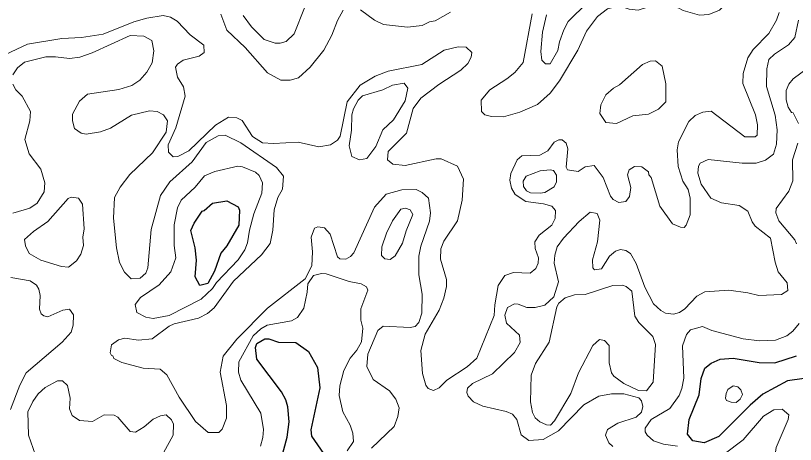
# Model space of a CAD drawing. Extents: x 763.2 to 816.8, y 7896.5 to 7952.7.
# Drawn here: x 791.302 to 795.045, y 7927.027 to 7929.084 of the extents above; entities that cross this region are included whole.
import ezdxf

# ---------------------------------------------------------------- set-up
doc = ezdxf.new("R2010")
doc.units = 0
doc.header["$LTSCALE"] = 0.064
doc.layers.add('1', color=7, linetype='Continuous', lineweight=25)
doc.layers.add('2', color=7, linetype='Continuous', lineweight=13)

msp = doc.modelspace()

# ---------------------------------------------------------------- linework, layer by layer
at = {"layer": '1'}
msp.add_lwpolyline([(792.1441, 7928.0531), (792.1587, 7928.0884), (792.1974, 7928.1465), (792.2077, 7928.1489), (792.248, 7928.1844), (792.3155, 7928.1948), (792.3699, 7928.166), (792.377, 7928.1511), (792.3735, 7928.0779), (792.3157, 7927.9799), (792.2866, 7927.9446), (792.2564, 7927.8584), (792.2253, 7927.799), (792.187, 7927.7898), (792.1638, 7927.8305), (792.17, 7927.9101), (792.1636, 7927.9695)], close=True, dxfattribs=at)
for points in [[(792.5778, 7926.9606), (792.6058, 7927.0621), (792.6155, 7927.1344), (792.6085, 7927.2076), (792.5993, 7927.2413), (792.5785, 7927.2796), (792.4596, 7927.4361), (792.4531, 7927.491), (792.46, 7927.5102), (792.4986, 7927.5329), (792.5183, 7927.5327), (792.5644, 7927.5178), (792.6467, 7927.5163), (792.708, 7927.4729), (792.7506, 7927.3953), (792.7633, 7927.2987), (792.7196, 7927.0971), (792.7218, 7927.066), (792.7806, 7926.9832)], [(795.0863, 7927.3436), (795.0076, 7927.3325), (794.8885, 7927.2683), (794.8272, 7927.2153), (794.678, 7927.0646), (794.6064, 7927.0337), (794.5527, 7927.0439), (794.5277, 7927.0765), (794.5351, 7927.1467), (794.5824, 7927.2644), (794.5924, 7927.3432), (794.6104, 7927.3918), (794.6403, 7927.417), (794.6839, 7927.4355), (794.7466, 7927.4405), (794.8712, 7927.4196), (794.946, 7927.4181), (795.0501, 7927.4512)]]:
    msp.add_lwpolyline(points, dxfattribs=at)
at = {"layer": '2'}
for points in [[(794.7833, 7929.2569), (794.7339, 7929.1651), (794.6813, 7929.1108), (794.6294, 7929.0895), (794.5842, 7929.0865), (794.5065, 7929.1094), (794.4823, 7929.1222), (794.4539, 7929.1603), (794.4215, 7929.2382), (794.3874, 7929.2419), (794.367, 7929.2234), (794.3531, 7929.1979), (794.3479, 7929.1557), (794.3355, 7929.1239), (794.291, 7929.1108), (794.2474, 7929.1156), (794.2004, 7929.1303), (794.1434, 7929.1168), (794.0955, 7929.0804), (794.0428, 7929.0091)], [(793.85, 7929.0878), (793.8318, 7929.0045), (793.8235, 7928.9125), (793.8283, 7928.8698), (793.8451, 7928.8529), (793.8686, 7928.8528), (793.9051, 7928.9171), (793.9123, 7928.9578), (793.9333, 7929.0164), (793.955, 7929.0562), (794.047, 7929.1467)], [(792.8747, 7929.1096), (792.848, 7929.0611), (792.8205, 7928.99), (792.7811, 7928.9179), (792.7168, 7928.8361), (792.6598, 7928.7863), (792.6197, 7928.7737), (792.5752, 7928.7738), (792.5106, 7928.81), (792.4039, 7928.9308), (792.3161, 7929.0139), (792.288, 7929.0909)], [(792.3938, 7929.0845), (792.4348, 7929.0302), (792.496, 7928.9695), (792.5474, 7928.9526), (792.5716, 7928.9517), (792.6012, 7928.9597), (792.64, 7928.9974), (792.6887, 7929.1208)], [(793.3902, 7929.1013), (793.3159, 7929.0585), (793.2887, 7929.0535), (793.253, 7929.0371), (793.184, 7929.0285), (793.0674, 7929.0417), (793.0252, 7929.0615), (792.9572, 7929.1122)], [(791.2532, 7928.8969), (791.359, 7928.9479), (791.524, 7928.9744), (791.6187, 7928.9785), (791.7225, 7928.9955), (791.8704, 7929.0545), (791.9316, 7929.0715), (792.0107, 7929.084), (792.0452, 7929.0761), (792.0781, 7929.058), (792.1401, 7928.9921), (792.2057, 7928.9431), (792.2073, 7928.9079), (792.183, 7928.889), (792.1065, 7928.8701), (792.079, 7928.8516), (792.0702, 7928.836), (792.0797, 7928.7891), (792.1075, 7928.7425), (792.1158, 7928.6982), (792.072, 7928.545), (792.0353, 7928.4641), (792.0355, 7928.4289), (792.059, 7928.4058), (792.0807, 7928.4075), (792.1334, 7928.4349), (792.2622, 7928.5584), (792.3248, 7928.5976), (792.3641, 7928.5944), (792.3895, 7928.5816), (792.4397, 7928.5044), (792.4874, 7928.4733), (792.5404, 7928.4697), (792.6593, 7928.4762), (792.7579, 7928.455), (792.8144, 7928.4649), (792.8473, 7928.4869), (792.8602, 7928.5061), (792.8935, 7928.6703), (792.9567, 7928.7497), (793.0276, 7928.794), (793.0899, 7928.8179), (793.2518, 7928.8498), (793.3594, 7928.9179), (793.4271, 7928.935), (793.4652, 7928.933), (793.4914, 7928.9072), (793.4884, 7928.8844), (793.472, 7928.8549), (793.4399, 7928.8227), (793.3332, 7928.7536), (793.2478, 7928.6877), (793.2099, 7928.6377), (793.179, 7928.5208), (793.0905, 7928.4323), (793.0877, 7928.3922), (793.1122, 7928.3721), (793.1716, 7928.365), (793.3212, 7928.3974), (793.3447, 7928.3974), (793.4239, 7928.3625), (793.4516, 7928.2993), (793.4454, 7928.1992), (793.4231, 7928.0988), (793.3572, 7928.0018), (793.3435, 7927.9646), (793.342, 7927.916), (793.3698, 7927.8172), (793.3698, 7927.7851), (793.3581, 7927.7279), (793.3344, 7927.6707), (793.2686, 7927.5557), (793.247, 7927.4777), (793.2549, 7927.3677), (793.2706, 7927.3102), (793.2822, 7927.2946), (793.3078, 7927.2847), (793.3346, 7927.2974), (793.3721, 7927.3348), (793.4689, 7927.399), (793.5156, 7927.4403), (793.5994, 7927.645), (793.6016, 7927.6956), (793.6179, 7927.7887), (793.6503, 7927.8374), (793.6927, 7927.8517), (793.7718, 7927.8489), (793.7996, 7927.871), (793.8102, 7927.8963), (793.812, 7927.9213), (793.7954, 7927.9666)], [(794.0428, 7929.0091), (794.0006, 7928.9178), (793.9126, 7928.771), (793.8672, 7928.7124), (793.8066, 7928.6576), (793.7222, 7928.6212), (793.6441, 7928.5983), (793.5859, 7928.5993), (793.5551, 7928.6074), (793.5378, 7928.6247), (793.5373, 7928.6787), (793.5776, 7928.7277), (793.6607, 7928.7804), (793.6981, 7928.8114), (793.7378, 7928.8584), (793.7822, 7929.0927)], [(793.894, 7928.1484), (793.8753, 7928.1691), (793.8355, 7928.1817), (793.7505, 7928.1923), (793.7002, 7928.2255), (793.6823, 7928.2567), (793.6739, 7928.2938), (793.6791, 7928.3273), (793.7101, 7928.3925), (793.7321, 7928.412), (793.8176, 7928.4142), (793.856, 7928.4356), (793.8872, 7928.4773), (793.9097, 7928.4876), (793.9257, 7928.4873), (793.945, 7928.4724), (793.9531, 7928.445), (793.9452, 7928.357), (793.9514, 7928.344), (794.0024, 7928.3366), (794.0352, 7928.3589), (794.0797, 7928.3642), (794.1221, 7928.3076), (794.1579, 7928.2171), (794.171, 7928.201), (794.1979, 7928.1871), (794.2318, 7928.1918), (794.2492, 7928.2163), (794.2556, 7928.2597), (794.2394, 7928.3201), (794.2477, 7928.3445), (794.2725, 7928.3608), (794.3085, 7928.3587), (794.3394, 7928.334), (794.3412, 7928.3209), (794.3526, 7928.3075), (794.3936, 7928.1696), (794.4546, 7928.0857), (794.4935, 7928.0683), (794.5104, 7928.0676), (794.5205, 7928.0782), (794.5396, 7928.1289), (794.5399, 7928.2077), (794.5295, 7928.2494), (794.5042, 7928.29), (794.4815, 7928.3608), (794.4775, 7928.4407), (794.4845, 7928.4785), (794.5332, 7928.5757), (794.5643, 7928.6052), (794.6005, 7928.6213), (794.6405, 7928.6258), (794.8017, 7928.5018), (794.851, 7928.5026), (794.8618, 7928.5112), (794.8621, 7928.5595), (794.8525, 7928.6081), (794.7931, 7928.758), (794.7948, 7928.8066), (794.8158, 7928.8816), (794.8424, 7928.9216), (794.9167, 7928.9978), (794.9534, 7929.0616), (794.9676, 7929.0997)], [(795.0601, 7929.0618), (795.0422, 7928.9788), (795.011, 7928.9442), (794.9444, 7928.8986)], [(792.0256, 7928.5246), (792.0319, 7928.5796), (792.0121, 7928.6073), (791.9825, 7928.6238), (791.9452, 7928.6272), (791.859, 7928.6065), (791.7574, 7928.5444), (791.7107, 7928.5258), (791.6409, 7928.5158), (791.6166, 7928.5198), (791.5857, 7928.5432), (791.5755, 7928.5792), (791.5753, 7928.6115), (791.6084, 7928.6735), (791.6479, 7928.7077), (791.7986, 7928.7301), (791.8606, 7928.7489), (791.8984, 7928.7748), (791.933, 7928.8127), (791.9585, 7928.8573), (791.9663, 7928.9151), (791.9559, 7928.9648), (791.9172, 7928.9855), (791.8523, 7928.989), (791.6695, 7928.9052), (791.6105, 7928.8845), (791.5617, 7928.8791), (791.4937, 7928.8871), (791.4477, 7928.8856), (791.3444, 7928.861), (791.3123, 7928.8329), (791.2897, 7928.8003)], [(794.9444, 7928.8986), (794.9179, 7928.8732), (794.9082, 7928.8289), (794.9066, 7928.7442), (794.9473, 7928.6068), (794.9574, 7928.5364)], [(795.0589, 7928.5671), (795.0337, 7928.6178), (795.0264, 7928.62), (795.0103, 7928.6454), (795.0003, 7928.6793), (795.0003, 7928.7251), (795.0138, 7928.7559), (795.0342, 7928.7813), (795.1081, 7928.8358)], [(791.2893, 7928.7552), (791.3036, 7928.7281), (791.334, 7928.6975), (791.3742, 7928.624), (791.3712, 7928.5792), (791.3471, 7928.4893), (791.3671, 7928.4204), (791.4232, 7928.3473), (791.4434, 7928.2822), (791.4391, 7928.2393), (791.4059, 7928.1843), (791.37, 7928.16), (791.2892, 7928.1361)], [(793.0101, 7927.0086), (793.1189, 7927.1128), (793.1367, 7927.1606), (793.1428, 7927.2019), (793.1275, 7927.2432), (793.097, 7927.2842), (793.0184, 7927.338), (792.9885, 7927.4005), (792.9921, 7927.4597), (793.0413, 7927.5739), (793.0659, 7927.5944), (793.1963, 7927.5874), (793.2205, 7927.593), (793.2373, 7927.612), (793.2513, 7927.6556), (793.2531, 7927.7475), (793.2384, 7927.8404), (793.2382, 7927.9298), (793.248, 7927.9777), (793.2893, 7928.0973), (793.2941, 7928.1376), (793.2843, 7928.2076), (793.2537, 7928.2357), (793.2245, 7928.2494), (793.1562, 7928.2478), (793.0811, 7928.2281), (793.0256, 7928.1658), (792.9264, 7927.9461), (792.9095, 7927.9275), (792.8871, 7927.9163), (792.858, 7927.9177), (792.8467, 7927.927), (792.8118, 7928.0352), (792.7855, 7928.0663), (792.7534, 7928.0703), (792.7367, 7928.0644), (792.7212, 7928.0213), (792.7272, 7927.9513), (792.724, 7927.8838), (792.6914, 7927.8214), (792.5115, 7927.6803), (792.3642, 7927.5312), (792.2987, 7927.4505), (792.2837, 7927.3728), (792.3146, 7927.2132), (792.3145, 7927.1529), (792.2944, 7927.1004), (792.278, 7927.0837), (792.2266, 7927.0843), (792.1659, 7927.1366), (792.0876, 7927.2526), (792.0288, 7927.3598), (791.997, 7927.3882), (791.914, 7927.3919), (791.8126, 7927.4193), (791.7732, 7927.4393), (791.7691, 7927.4517), (791.762, 7927.4537), (791.7561, 7927.4665), (791.7633, 7927.5052), (791.7955, 7927.5277), (791.8259, 7927.5362), (791.8915, 7927.5264), (791.9583, 7927.5326), (792.0401, 7927.5944), (792.0642, 7927.6058), (792.1804, 7927.6331), (792.2227, 7927.655), (792.2561, 7927.6815), (792.3477, 7927.8107), (792.4829, 7927.9362), (792.5243, 7927.9903), (792.5366, 7928.0539), (792.5432, 7928.1518), (792.561, 7928.211), (792.5827, 7928.2518), (792.5888, 7928.3138), (792.5543, 7928.3548), (792.3835, 7928.4737), (792.3075, 7928.5107), (792.2753, 7928.5073), (792.2163, 7928.4747), (792.1503, 7928.3827), (792.0424, 7928.2861), (791.9973, 7928.2206), (791.9534, 7928.0579), (791.9371, 7927.8746), (791.9269, 7927.849), (791.901, 7927.8245), (791.8568, 7927.8205), (791.8251, 7927.8535), (791.8007, 7927.8988), (791.7873, 7927.9691), (791.7729, 7928.1128)], [(791.7729, 7928.1128), (791.7771, 7928.2112), (791.8041, 7928.2609), (791.8503, 7928.3222), (791.9596, 7928.4251), (792.0256, 7928.5246)], [(794.9574, 7928.5364), (794.9539, 7928.4675), (794.9399, 7928.4199), (794.9015, 7928.3909), (794.8562, 7928.3762), (794.789, 7928.3758), (794.6269, 7928.3941), (794.5872, 7928.3764), (794.579, 7928.3621), (794.5762, 7928.3281), (794.5923, 7928.2748), (794.6392, 7928.208), (794.6902, 7928.1864), (794.7749, 7928.1737), (794.8166, 7928.1464), (794.8372, 7928.094), (794.8518, 7928.0742), (794.9257, 7928.0158), (794.9472, 7927.9009), (794.962, 7927.8549), (795.005, 7927.8018), (795.0091, 7927.7657), (794.9778, 7927.7454), (794.87, 7927.7415), (794.8168, 7927.7547), (794.7247, 7927.7662), (794.6105, 7927.7583), (794.572, 7927.7375), (794.514, 7927.6775), (794.4887, 7927.6602), (794.4604, 7927.6513), (794.4217, 7927.6563), (794.3989, 7927.6684), (794.3638, 7927.7017), (794.323, 7927.7815), (794.2806, 7927.8952), (794.2533, 7927.9423), (794.2315, 7927.9564), (794.2049, 7927.9615), (794.1811, 7927.9531), (794.1529, 7927.9298), (794.1147, 7927.8697), (794.0811, 7927.865), (794.0728, 7927.8732), (794.0716, 7927.9126), (794.0946, 7927.9981), (794.1061, 7928.102), (794.0927, 7928.1342), (794.0602, 7928.1408), (794.0064, 7928.0956), (793.9313, 7928.0157), (793.9022, 7927.9744), (793.8907, 7927.935), (793.8876, 7927.8968), (793.9071, 7927.8075), (793.8862, 7927.7345), (793.8423, 7927.6942), (793.7964, 7927.6842), (793.7559, 7927.6842), (793.7149, 7927.7003), (793.6967, 7927.7005), (793.6638, 7927.6839), (793.651, 7927.6463), (793.659, 7927.6092), (793.7213, 7927.5508), (793.7237, 7927.5158), (793.696, 7927.467), (793.5919, 7927.3648), (793.4954, 7927.3195), (793.4718, 7927.2971), (793.4686, 7927.275), (793.4739, 7927.2578), (793.4995, 7927.2316), (793.5455, 7927.2104), (793.6566, 7927.1851), (793.6873, 7927.1723), (793.7082, 7927.1465), (793.728, 7927.0734), (793.7649, 7927.0451), (793.8347, 7927.0503), (793.9076, 7927.0918), (794.0294, 7927.2164), (794.1016, 7927.2579), (794.1627, 7927.27), (794.2218, 7927.2699), (794.2934, 7927.2499), (794.3056, 7927.2358), (794.3132, 7927.2092), (794.3063, 7927.1816), (794.2806, 7927.1569), (794.1924, 7927.1293), (794.1436, 7927.0986), (794.1327, 7927.0716), (794.1497, 7927.034), (794.1693, 7927.0166)], [(795.0499, 7927.9891), (795.0428, 7928.0088), (794.9649, 7928.0987), (794.9512, 7928.138), (794.9526, 7928.1588), (795.0132, 7928.2414), (795.0323, 7928.2916), (795.0314, 7928.3924), (795.0559, 7928.4714)], [(793.7954, 7927.9666), (793.7943, 7927.9989), (793.8152, 7928.0307), (793.876, 7928.0786), (793.8915, 7928.1108), (793.894, 7928.1484)], [(792.4772, 7927.0179), (792.489, 7927.0595), (792.4921, 7927.0981), (792.4789, 7927.1763), (792.3837, 7927.3348), (792.3724, 7927.3736), (792.3742, 7927.4227), (792.443, 7927.5477), (792.4788, 7927.5812), (792.5094, 7927.5988), (792.6263, 7927.6201), (792.6558, 7927.6357), (792.6865, 7927.6806), (792.7024, 7927.7567), (792.7044, 7927.7975), (792.7329, 7927.8372), (792.7702, 7927.8466), (792.7921, 7927.845), (792.9032, 7927.8091), (792.9609, 7927.7979), (792.9871, 7927.7834), (792.9933, 7927.7672), (792.9592, 7927.6765), (792.9592, 7927.6227), (792.9689, 7927.5847), (792.9626, 7927.5195), (792.9406, 7927.4785), (792.9085, 7927.4399), (792.8775, 7927.3815), (792.8592, 7927.308), (792.8555, 7927.2611), (792.8736, 7927.1832), (792.9085, 7927.1191), (792.9211, 7927.081), (792.924, 7927.04), (792.8929, 7926.9965)], [(791.2801, 7927.827), (791.3728, 7927.8122), (791.4028, 7927.7902), (791.4143, 7927.7715), (791.4206, 7927.7417), (791.4177, 7927.6753), (791.4257, 7927.6538), (791.4372, 7927.6432), (791.4571, 7927.6386), (791.5286, 7927.6708), (791.561, 7927.6753), (791.5799, 7927.6489), (791.5786, 7927.5984), (791.5684, 7927.5659), (791.5263, 7927.5171), (791.3524, 7927.3705), (791.3222, 7927.3111), (791.2781, 7927.1937)], [(794.4788, 7927.018), (794.4118, 7927.0285), (794.3632, 7927.0446), (794.3329, 7927.0713), (794.3233, 7927.0877), (794.3232, 7927.1039), (794.352, 7927.1458), (794.4424, 7927.1988), (794.4871, 7927.2612), (794.5004, 7927.2947), (794.5087, 7927.3446), (794.5024, 7927.4991), (794.5218, 7927.5543), (794.5418, 7927.5769), (794.5985, 7927.5921), (794.6432, 7927.5739), (794.7938, 7927.5328), (794.8719, 7927.5231), (794.9494, 7927.5261), (795.0039, 7927.5482), (795.033, 7927.5708), (795.0625, 7927.607)], [(791.398, 7926.9745), (791.3638, 7927.0713), (791.3617, 7927.1823), (791.3846, 7927.2322), (791.4109, 7927.2699), (791.4438, 7927.2995), (791.5036, 7927.3324), (791.5278, 7927.3315), (791.5522, 7927.309), (791.5636, 7927.2479), (791.5605, 7927.1967), (791.5732, 7927.1654), (791.6087, 7927.142), (791.671, 7927.137), (791.727, 7927.1679), (791.7755, 7927.1663), (791.7926, 7927.1576), (791.8517, 7927.0879), (791.878, 7927.086), (791.9189, 7927.1103), (791.9631, 7927.1482), (791.9986, 7927.1644), (792.025, 7927.168), (792.0507, 7927.1445), (792.0601, 7927.123), (792.0583, 7927.0703), (792.0127, 7926.9863)], [(794.9812, 7927.1959), (794.9411, 7927.1925), (794.8923, 7927.1619), (794.7941, 7927.048), (794.7037, 7926.9805)], [(794.9214, 7926.8516), (794.9343, 7926.8904), (794.9519, 7927.0121), (795.0098, 7927.1461), (795.0126, 7927.1684), (794.9812, 7927.1959)]]:
    msp.add_lwpolyline(points, dxfattribs=at)
for points in [[(794.1061, 7928.6144), (794.1112, 7928.6561), (794.1354, 7928.7041), (794.1724, 7928.7362), (794.2007, 7928.7517), (794.3105, 7928.8496), (794.3475, 7928.8658), (794.3733, 7928.8669), (794.4047, 7928.8413), (794.4233, 7928.7567), (794.4234, 7928.6708), (794.3884, 7928.6346), (794.3395, 7928.6111), (794.2639, 7928.6028), (794.1869, 7928.5665), (794.1354, 7928.5705)], [(792.9153, 7928.4076), (792.9033, 7928.4589), (792.9147, 7928.5345), (792.9163, 7928.6087), (792.9234, 7928.6376), (792.9459, 7928.6784), (792.968, 7928.6997), (793.0642, 7928.7279), (793.1109, 7928.7508), (793.1679, 7928.7601), (793.1856, 7928.7361), (793.1723, 7928.6745), (793.1155, 7928.5838), (793.0656, 7928.5364), (793.0319, 7928.4569), (792.9874, 7928.3989), (792.9527, 7928.3918)], [(791.9276, 7927.6377), (791.9631, 7927.6316), (792.04, 7927.6453), (792.1935, 7927.7234), (792.2479, 7927.7751), (792.2668, 7927.8035), (792.3706, 7927.9126), (792.4028, 7927.9607), (792.4161, 7927.9934), (792.4252, 7928.0553), (792.4465, 7928.1335), (792.4843, 7928.2328), (792.487, 7928.2811), (792.4716, 7928.3174), (792.453, 7928.3335), (792.3917, 7928.3591), (792.3695, 7928.3613), (792.2583, 7928.3363), (792.2094, 7928.3149), (792.1639, 7928.2615), (792.0966, 7928.199), (792.0798, 7928.1624), (792.0635, 7928.0802), (792.0635, 7927.9805), (792.0714, 7927.9225), (792.047, 7927.8548), (791.9914, 7927.7916), (791.9024, 7927.7319), (791.8764, 7927.6981), (791.8835, 7927.6602)], [(793.8877, 7928.2632), (793.8987, 7928.2867), (793.899, 7928.3188), (793.8845, 7928.3408), (793.8676, 7928.3446), (793.8202, 7928.3397), (793.7527, 7928.3139), (793.738, 7928.29), (793.74, 7928.2644), (793.7537, 7928.244), (793.774, 7928.2345), (793.8194, 7928.2315), (793.8417, 7928.236)], [(791.3682, 7927.9428), (791.3499, 7927.979), (791.3459, 7928.0102), (791.3881, 7928.0487), (791.4579, 7928.0961), (791.5544, 7928.2073), (791.5684, 7928.2134), (791.605, 7928.2079), (791.6237, 7928.1802), (791.6311, 7928.0612), (791.6247, 7928.0217), (791.6276, 7927.9818), (791.6148, 7927.9396), (791.5947, 7927.908), (791.5563, 7927.8767), (791.5233, 7927.8797), (791.4234, 7927.9113)], [(793.1238, 7927.9322), (793.1597, 7927.9922), (793.1761, 7928.0516), (793.2083, 7928.1299), (793.1957, 7928.152), (793.1732, 7928.1605), (793.1519, 7928.1547), (793.1119, 7928.0999), (793.0817, 7928.0395), (793.0593, 7927.975), (793.0577, 7927.9336), (793.0747, 7927.9175), (793.1001, 7927.9145)], [(794.294, 7927.6113), (794.2748, 7927.6415), (794.2604, 7927.7612), (794.233, 7927.7849), (794.2155, 7927.7908), (794.1679, 7927.7891), (794.0356, 7927.7464), (793.9847, 7927.7449), (793.9392, 7927.7294), (793.9096, 7927.7043), (793.8992, 7927.6867), (793.8625, 7927.5175), (793.798, 7927.4144), (793.7774, 7927.3597), (793.7743, 7927.2307), (793.7839, 7927.1803), (793.7965, 7927.1549), (793.818, 7927.1356), (793.8504, 7927.1205), (793.8687, 7927.1196), (793.8886, 7927.1404), (793.9677, 7927.271), (794.0041, 7927.3695), (794.0733, 7927.5017), (794.1052, 7927.5295), (794.1281, 7927.5253), (794.1504, 7927.501), (794.1507, 7927.418), (794.1628, 7927.3695), (794.1729, 7927.3543), (794.2214, 7927.3195), (794.2922, 7927.2856), (794.3305, 7927.2841), (794.3625, 7927.3251), (794.3736, 7927.5065), (794.3598, 7927.5447)], [(794.7681, 7927.303), (794.7827, 7927.2882), (794.7911, 7927.2666), (794.7791, 7927.2432), (794.7598, 7927.2276), (794.7359, 7927.2288), (794.7145, 7927.2374), (794.7095, 7927.2481), (794.7125, 7927.2702), (794.7209, 7927.2897), (794.7466, 7927.3075)]]:
    msp.add_lwpolyline(points, close=True, dxfattribs=at)

doc.saveas('drawing.dxf')
